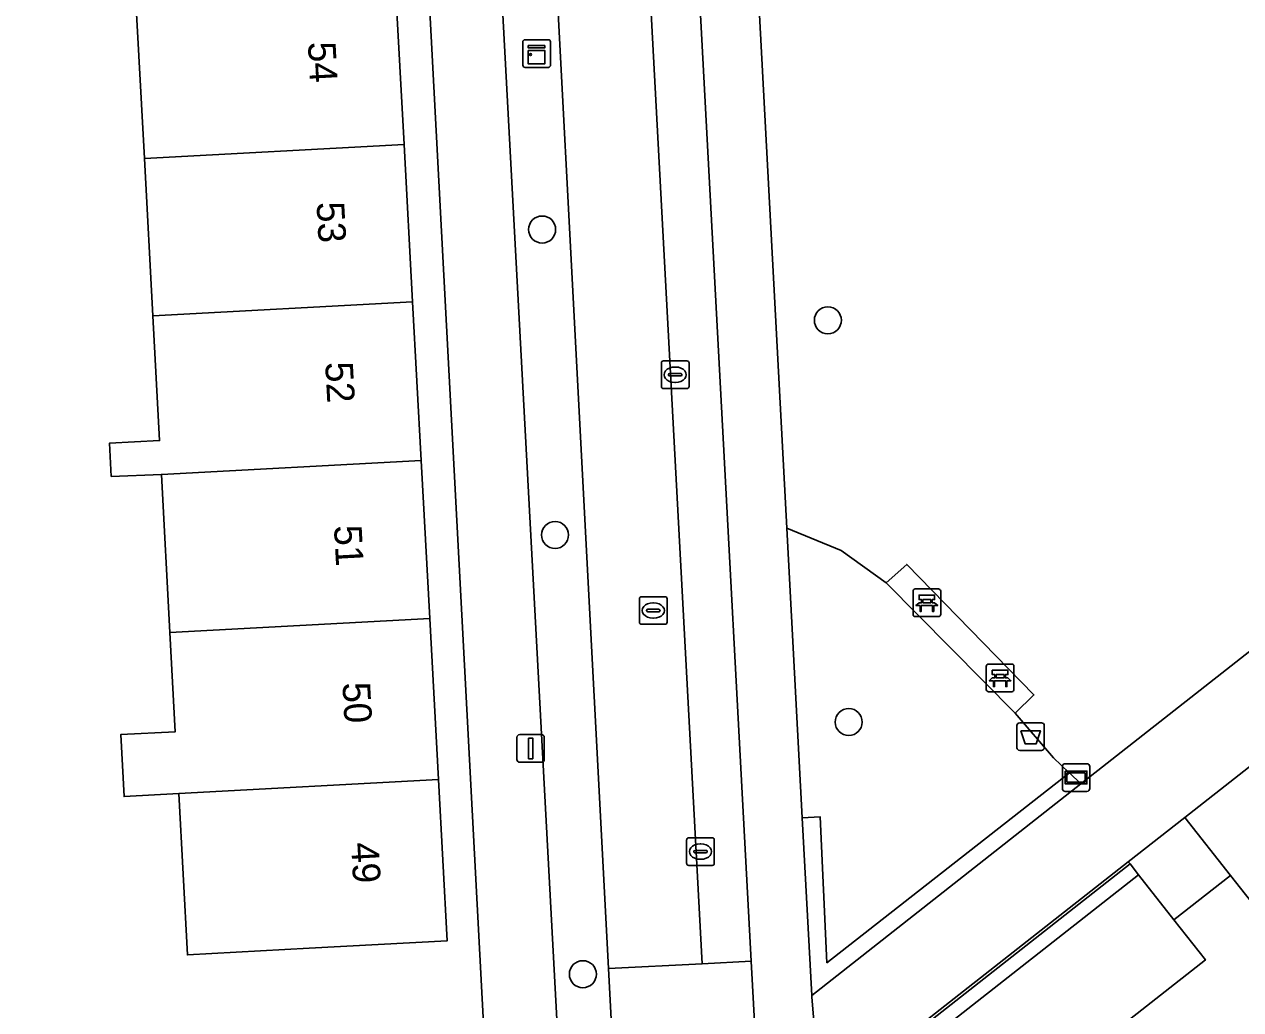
# Model space of a CAD drawing. Extents: x 158086 to 159499, y 382904 to 383981.
# Drawn here: x 158649.52 to 158693.55, y 383511.44 to 383547.11 of the extents above; entities that cross this region are included whole.
import ezdxf

# ---------------------------------------------------------------- set-up
doc = ezdxf.new("R2010")
doc.units = 0
for name, color, linetype in [('IMGEO_Afvalbak', 7, 'Continuous'), ('IMGEO_Bank', 7, 'Continuous'), ('IMGEO_Boom', 7, 'Continuous'), ('IMGEO_Erf', 7, 'Continuous'), ('IMGEO_Groenvoorziening', 7, 'Continuous'), ('IMGEO_Haag', 7, 'Continuous'), ('IMGEO_Hek', 7, 'Continuous'), ('IMGEO_Kast', 7, 'Continuous'), ('IMGEO_Kolk', 7, 'Continuous'), ('IMGEO_Lichtmast', 7, 'Continuous'), ('IMGEO_Pand', 7, 'Continuous'), ('IMGEO_Pand_nummerreeks', 7, 'Continuous'), ('IMGEO_Parkeervlak_open', 7, 'Continuous'), ('IMGEO_Rijbaan_lokaal_open', 7, 'Continuous'), ('IMGEO_Rioolput', 7, 'Continuous'), ('IMGEO_Terreindeel_open', 7, 'Continuous'), ('IMGEO_Verklikker', 7, 'Continuous'), ('IMGEO_Voetpad_gesloten', 7, 'Continuous'), ('IMGEO_Voetpad_open', 7, 'Continuous')]:
    doc.layers.add(name, color=color, linetype=linetype)

msp = doc.modelspace()

# ---------------------------------------------------------------- linework, layer by layer
at = {"layer": 'IMGEO_Afvalbak'}
for p, q in [((158685.45, 383520.928), (158685.45, 383521.728)), ((158685.45, 383521.728), (158685.45, 383520.928)), ((158685.55, 383521.828), (158686.34, 383521.828)), ((158686.34, 383521.828), (158685.55, 383521.828)), ((158686.44, 383521.728), (158686.44, 383520.928)), ((158686.44, 383520.928), (158686.44, 383521.728)), ((158686.34, 383520.828), (158685.55, 383520.828)), ((158685.55, 383520.828), (158686.34, 383520.828))]:
    msp.add_line(p, q, dxfattribs=at)
msp.add_lwpolyline([(158685.593, 383521.542), (158686.297, 383521.542), (158686.148, 383521.072), (158685.742, 383521.072), (158685.593, 383521.542)], dxfattribs=at)
for centre, start, end in [((158685.55, 383521.728), 90, 180), ((158685.55, 383521.728), 90, 180), ((158686.34, 383521.728), 0, 90), ((158686.34, 383521.728), 360, 90), ((158685.55, 383520.928), 180, 270), ((158685.55, 383520.928), 180, 270), ((158686.34, 383520.928), 270, 0), ((158686.34, 383520.928), 270, 0)]:
    msp.add_arc(centre, 0.1, start, end, dxfattribs=at)
at = {"layer": 'IMGEO_Bank'}
for p, q in [((158681.689, 383525.749), (158681.689, 383526.59)), ((158681.689, 383526.59), (158681.689, 383525.749)), ((158681.764, 383526.674), (158682.605, 383526.674)), ((158682.605, 383526.674), (158681.764, 383526.674)), ((158682.689, 383526.599), (158682.689, 383525.758)), ((158682.689, 383525.758), (158682.689, 383526.599)), ((158682.386, 383526.072), (158681.993, 383526.072)), ((158681.998, 383526.18), (158681.998, 383526.286)), ((158682.042, 383526.286), (158682.042, 383526.18)), ((158682.33, 383526.292), (158682.048, 383526.292)), ((158682.048, 383526.174), (158682.33, 383526.174)), ((158682.336, 383526.18), (158682.336, 383526.286)), ((158682.38, 383526.286), (158682.38, 383526.18)), ((158682.614, 383525.674), (158681.773, 383525.674)), ((158681.773, 383525.674), (158682.614, 383525.674)), ((158684.341, 383523.029), (158684.341, 383523.87)), ((158684.341, 383523.87), (158684.341, 383523.029)), ((158684.416, 383523.954), (158685.257, 383523.954)), ((158685.257, 383523.954), (158684.416, 383523.954)), ((158685.341, 383523.879), (158685.341, 383523.038)), ((158685.341, 383523.038), (158685.341, 383523.879)), ((158684.65, 383523.46), (158684.65, 383523.566)), ((158684.694, 383523.566), (158684.694, 383523.46)), ((158684.982, 383523.572), (158684.7, 383523.572)), ((158684.7, 383523.454), (158684.982, 383523.454)), ((158684.988, 383523.46), (158684.988, 383523.566)), ((158685.032, 383523.566), (158685.032, 383523.46)), ((158685.038, 383523.352), (158684.645, 383523.352)), ((158685.266, 383522.954), (158684.425, 383522.954)), ((158684.425, 383522.954), (158685.266, 383522.954))]:
    msp.add_line(p, q, dxfattribs=at)
for points in [[(158681.936, 383526.072), (158681.794, 383526.072), (158681.906, 383526.174), (158681.992, 383526.174)], [(158681.992, 383526.292), (158681.906, 383526.292), (158681.906, 383526.453), (158682.469, 383526.453), (158682.469, 383526.292), (158682.386, 383526.292)], [(158681.986, 383526.065), (158681.986, 383525.858), (158681.943, 383525.858), (158681.943, 383526.065)], [(158682.386, 383526.174), (158682.469, 383526.174), (158682.581, 383526.072), (158682.442, 383526.072)], [(158682.436, 383526.065), (158682.436, 383525.858), (158682.392, 383525.858), (158682.392, 383526.065)], [(158684.588, 383523.352), (158684.446, 383523.352), (158684.558, 383523.454), (158684.644, 383523.454)], [(158684.644, 383523.572), (158684.558, 383523.572), (158684.558, 383523.733), (158685.121, 383523.733), (158685.121, 383523.572), (158685.038, 383523.572)], [(158685.038, 383523.454), (158685.121, 383523.454), (158685.233, 383523.352), (158685.094, 383523.352)], [(158684.638, 383523.345), (158684.638, 383523.138), (158684.595, 383523.138), (158684.595, 383523.345)], [(158685.088, 383523.345), (158685.088, 383523.138), (158685.044, 383523.138), (158685.044, 383523.345)]]:
    msp.add_lwpolyline(points, dxfattribs=at)
for centre, radius, start, end in [((158681.767, 383526.596), 0.0779, 92.4484, 184.2845), ((158681.767, 383526.596), 0.0779, 92.4484, 184.2845), ((158682.611, 383526.596), 0.0779, 2.4484, 94.2845), ((158682.611, 383526.596), 0.0779, 2.4484, 94.2845), ((158681.936, 383526.065), 0.00671, 2.8957, 87.1043), ((158681.993, 383526.065), 0.00671, 92.8957, 177.1043), ((158681.991, 383526.285), 0.00671, 2.8957, 87.1043), ((158681.991, 383526.181), 0.00671, 272.8957, 357.1043), ((158682.048, 383526.285), 0.00671, 92.8957, 177.1043), ((158682.048, 383526.181), 0.00671, 182.8957, 267.1043), ((158682.33, 383526.285), 0.00671, 2.8957, 87.1043), ((158682.33, 383526.181), 0.00671, 272.8957, 357.1043), ((158682.387, 383526.285), 0.00671, 92.8957, 177.1043), ((158682.387, 383526.181), 0.00671, 182.8957, 267.1043), ((158682.385, 383526.065), 0.00671, 2.8957, 87.1043), ((158682.442, 383526.065), 0.00671, 92.8957, 177.1043), ((158681.767, 383525.752), 0.0779, 182.4484, 274.2845), ((158681.767, 383525.752), 0.0779, 182.4484, 274.2845), ((158682.611, 383525.752), 0.0779, 272.4484, 4.2845), ((158682.611, 383525.752), 0.0779, 272.4484, 4.2845), ((158684.419, 383523.876), 0.0779, 92.4484, 184.2845), ((158684.419, 383523.876), 0.0779, 92.4484, 184.2845), ((158685.263, 383523.876), 0.0779, 2.4484, 94.2845), ((158685.263, 383523.876), 0.0779, 2.4484, 94.2845), ((158684.643, 383523.565), 0.00671, 2.8957, 87.1043), ((158684.643, 383523.461), 0.00671, 272.8957, 357.1043), ((158684.7, 383523.565), 0.00671, 92.8957, 177.1043), ((158684.7, 383523.461), 0.00671, 182.8957, 267.1043), ((158684.982, 383523.565), 0.00671, 2.8957, 87.1043), ((158684.982, 383523.461), 0.00671, 272.8957, 357.1043), ((158685.039, 383523.565), 0.00671, 92.8957, 177.1043), ((158685.039, 383523.461), 0.00671, 182.8957, 267.1043), ((158684.419, 383523.032), 0.0779, 182.4484, 274.2845), ((158684.419, 383523.032), 0.0779, 182.4484, 274.2845), ((158684.588, 383523.345), 0.00671, 2.8957, 87.1043), ((158684.645, 383523.345), 0.00671, 92.8957, 177.1043), ((158685.037, 383523.345), 0.00671, 2.8957, 87.1043), ((158685.094, 383523.345), 0.00671, 92.8957, 177.1043), ((158685.263, 383523.032), 0.0779, 272.4484, 4.2845), ((158685.263, 383523.032), 0.0779, 272.4484, 4.2845)]:
    msp.add_arc(centre, radius, start, end, dxfattribs=at)
at = {"layer": 'IMGEO_Boom'}
for centre in [(158668.262, 383539.686), (158678.605, 383536.401), (158668.731, 383528.63), (158679.361, 383521.854), (158669.737, 383512.727)]:
    msp.add_circle(centre, 0.489, dxfattribs=at)
at = {"layer": 'IMGEO_Erf'}
for points in [[(158639.957, 383509.538), (158666.144, 383510.926), (158662.901, 383571.964)], [(158662.96, 383548.451), (158663.267, 383542.768), (158663.574, 383537.071), (158663.884, 383531.325), (158664.192, 383525.603), (158664.507, 383519.771), (158664.822, 383513.933), (158659.83, 383513.664), (158655.421, 383513.426), (158655.106, 383519.264), (158653.131, 383519.157), (158653.01, 383521.399), (158654.985, 383521.505), (158654.792, 383525.096), (158654.483, 383530.818), (158652.664, 383530.751), (158652.599, 383531.948), (158654.417, 383532.046), (158654.173, 383536.564), (158653.866, 383542.261), (158653.56, 383547.944)]]:
    msp.add_lwpolyline(points, dxfattribs=at)
at = {"layer": 'IMGEO_Groenvoorziening'}
for points in [[(158702.156, 383574.337), (158680.931, 383573.36), (158674.764, 383573.077), (158677.118, 383528.876), (158679.089, 383528.07), (158680.713, 383526.895), (158681.461, 383527.561), (158686.066, 383522.837), (158685.386, 383522.176), (158686.769, 383520.56), (158687.327, 383520.034), (158687.349, 383520.013), (158687.768, 383519.617), (158700.718, 383529.789), (158723.182, 383547.434)], [(158730.631, 383492.144), (158730.202, 383501.168), (158715.196, 383506.708), (158714.546, 383504.932), (158713.135, 383501.151), (158698.745, 383506.524), (158700.134, 383510.274), (158700.789, 383512.027), (158693.919, 383514.563), (158694.308, 383514.868), (158693.177, 383516.306), (158691.131, 383514.699), (158692.273, 383513.247), (158683.965, 383506.714), (158684.731, 383490.506)]]:
    msp.add_lwpolyline(points, dxfattribs=at)
for points in [[(158695.6, 383515.861), (158719.932, 383534.994), (158718.851, 383536.37), (158717.151, 383538.534), (158691.526, 383518.406), (158693.177, 383516.306), (158694.308, 383514.868)], [(158687.349, 383520.013), (158687.327, 383520.034), (158686.769, 383520.56), (158685.386, 383522.176), (158680.713, 383526.895), (158679.089, 383528.07), (158677.118, 383528.876), (158677.677, 383518.383), (158678.33, 383518.424), (158678.572, 383513.143)], [(158687.768, 383519.617), (158687.349, 383520.013), (158678.572, 383513.143), (158678.33, 383518.424), (158677.677, 383518.383), (158678.019, 383511.96)], [(158679.835, 383490.315), (158684.731, 383490.506), (158683.965, 383506.714), (158692.273, 383513.247), (158691.131, 383514.699), (158689.852, 383516.327), (158678.958, 383507.771), (158678.446, 383508.004), (158689.543, 383516.72), (158689.481, 383516.799), (158678.344, 383508.051), (158679.235, 383490.291), (158679.335, 383490.295)], [(158678.446, 383508.004), (158678.958, 383507.771), (158689.852, 383516.327), (158689.543, 383516.72)]]:
    msp.add_lwpolyline(points, close=True, dxfattribs=at)
at = {"layer": 'IMGEO_Haag'}
for points in [[(158687.768, 383519.617), (158687.349, 383520.013), (158678.572, 383513.143), (158678.33, 383518.424), (158677.677, 383518.383), (158678.019, 383511.96)], [(158678.446, 383508.004), (158678.958, 383507.771), (158689.852, 383516.327), (158689.543, 383516.72)]]:
    msp.add_lwpolyline(points, close=True, dxfattribs=at)
at = {"layer": 'IMGEO_Hek'}
for points in [[(158721.882, 383536.526), (158722.472, 383536.99), (158728.916, 383528.2), (158730.109, 383503.121), (158730.202, 383501.168), (158730.631, 383492.144), (158730.95, 383485.444), (158733.043, 383446.788), (158734.075, 383427.729), (158734.64, 383417.304), (158721.269, 383421.648), (158719.842, 383422.111), (158718.224, 383422.637), (158687.459, 383432.748), (158686.843, 383445.786), (158684.731, 383490.506), (158683.965, 383506.714), (158692.273, 383513.247), (158691.131, 383514.699)], [(158693.177, 383516.306), (158694.308, 383514.868), (158695.6, 383515.861), (158719.932, 383534.994)]]:
    msp.add_lwpolyline(points, dxfattribs=at)
at = {"layer": 'IMGEO_Kast'}
for p, q in [((158667.565, 383545.631), (158667.565, 383546.472)), ((158667.565, 383546.472), (158667.565, 383545.631)), ((158667.64, 383546.556), (158668.481, 383546.556)), ((158668.481, 383546.556), (158667.64, 383546.556)), ((158668.565, 383546.481), (158668.565, 383545.64)), ((158668.565, 383545.64), (158668.565, 383546.481)), ((158668.49, 383545.556), (158667.649, 383545.556)), ((158667.649, 383545.556), (158668.49, 383545.556))]:
    msp.add_line(p, q, dxfattribs=at)
for points in [[(158667.76, 383546.346), (158668.36, 383546.346), (158668.36, 383546.261), (158667.76, 383546.261), (158667.76, 383546.346)], [(158667.76, 383546.171), (158668.36, 383546.171), (158668.36, 383545.682), (158667.76, 383545.682), (158667.76, 383546.171)]]:
    msp.add_lwpolyline(points, dxfattribs=at)
msp.add_circle((158667.844, 383546.02), 0.0377, dxfattribs=at)
for centre, start, end in [((158667.643, 383546.478), 92.4484, 184.2845), ((158667.643, 383546.478), 92.4484, 184.2845), ((158668.487, 383546.478), 2.4484, 94.2845), ((158668.487, 383546.478), 2.4484, 94.2845), ((158667.643, 383545.634), 182.4484, 274.2845), ((158667.643, 383545.634), 182.4484, 274.2845), ((158668.487, 383545.634), 272.4484, 4.2845), ((158668.487, 383545.634), 272.4484, 4.2845)]:
    msp.add_arc(centre, 0.0779, start, end, dxfattribs=at)
at = {"layer": 'IMGEO_Kolk'}
for p, q in [((158672.653, 383534.929), (158673.505, 383534.929)), ((158672.578, 383534.003), (158672.578, 383534.855)), ((158672.837, 383534.423), (158672.837, 383534.435)), ((158672.88, 383534.472), (158673.278, 383534.472)), ((158673.066, 383534.709), (158673.091, 383534.709)), ((158673.321, 383534.435), (158673.321, 383534.423)), ((158673.579, 383534.855), (158673.579, 383534.003)), ((158673.275, 383534.386), (158672.877, 383534.386)), ((158673.089, 383534.149), (158673.064, 383534.149)), ((158673.505, 383533.929), (158672.653, 383533.929)), ((158673.494, 383516.74), (158673.494, 383517.592)), ((158673.569, 383517.666), (158674.421, 383517.666)), ((158673.982, 383517.446), (158674.007, 383517.446)), ((158674.495, 383517.592), (158674.495, 383516.74)), ((158673.753, 383517.16), (158673.753, 383517.172)), ((158674.191, 383517.123), (158673.793, 383517.123)), ((158673.796, 383517.209), (158674.194, 383517.209)), ((158674.005, 383516.886), (158673.98, 383516.886)), ((158674.237, 383517.172), (158674.237, 383517.16)), ((158674.421, 383516.666), (158673.569, 383516.666))]:
    msp.add_line(p, q, dxfattribs=at)
for points in [[(158672.653, 383534.929), (158673.505, 383534.929)], [(158672.578, 383534.003), (158672.578, 383534.855)], [(158673.579, 383534.855), (158673.579, 383534.003)], [(158673.505, 383533.929), (158672.653, 383533.929)], [(158673.494, 383516.74), (158673.494, 383517.592)], [(158673.569, 383517.666), (158674.421, 383517.666)], [(158674.495, 383517.592), (158674.495, 383516.74)], [(158674.421, 383516.666), (158673.569, 383516.666)]]:
    msp.add_lwpolyline(points, dxfattribs=at)
for centre, radius, start, end in [((158672.655, 383534.853), 0.0765, 91.552, 178.448), ((158672.655, 383534.853), 0.0765, 91.552, 178.448), ((158673.503, 383534.853), 0.0765, 1.552, 88.448), ((158673.503, 383534.853), 0.0765, 1.552, 88.448), ((158672.877, 383534.432), 0.0403, 85.8775, 175.7526), ((158672.874, 383534.422), 0.0366, 178.938, 274.7102), ((158673.278, 383534.429), 0.043, 264.8664, 352.4533), ((158673.282, 383534.434), 0.0386, 1.7309, 96.639), ((158672.655, 383534.005), 0.0765, 181.552, 268.448), ((158672.655, 383534.005), 0.0765, 181.552, 268.448), ((158673.503, 383534.005), 0.0765, 271.552, 358.448), ((158673.503, 383534.005), 0.0765, 271.552, 358.448), ((158673.571, 383517.59), 0.0765, 91.552, 178.448), ((158673.571, 383517.59), 0.0765, 91.552, 178.448), ((158674.419, 383517.59), 0.0765, 1.552, 88.448), ((158674.419, 383517.59), 0.0765, 1.552, 88.448), ((158673.793, 383517.169), 0.0403, 85.8775, 175.7526), ((158673.79, 383517.159), 0.0366, 178.938, 274.7102), ((158674.194, 383517.166), 0.043, 264.8664, 352.4533), ((158674.198, 383517.171), 0.0386, 1.7309, 96.639), ((158673.571, 383516.742), 0.0765, 181.552, 268.448), ((158673.571, 383516.742), 0.0765, 181.552, 268.448), ((158674.419, 383516.742), 0.0765, 271.552, 358.448), ((158674.419, 383516.742), 0.0765, 271.552, 358.448)]:
    msp.add_arc(centre, radius, start, end, dxfattribs=at)
for centre, major_axis, ratio, start_param, end_param in [((158673.065, 383534.429), (-0.387, 0.002), 0.722429, 4.712389, 7.853982), ((158673.09, 383534.429), (-0.39, 0.002), 0.717154, 1.570796, 4.712389), ((158673.981, 383517.166), (-0.387, 0.002), 0.722429, 4.712389, 7.853982), ((158674.006, 383517.166), (-0.39, 0.002), 0.717154, 1.570796, 4.712389)]:
    msp.add_ellipse(centre, major_axis=major_axis, ratio=ratio, start_param=start_param, end_param=end_param, dxfattribs=at)
at = {"layer": 'IMGEO_Lichtmast'}
for p, q in [((158667.351, 383520.501), (158667.351, 383521.301)), ((158667.351, 383521.301), (158667.351, 383520.501)), ((158667.451, 383521.401), (158668.241, 383521.401)), ((158668.241, 383521.401), (158667.451, 383521.401)), ((158668.341, 383521.301), (158668.341, 383520.501)), ((158668.341, 383520.501), (158668.341, 383521.301)), ((158668.241, 383520.401), (158667.451, 383520.401)), ((158667.451, 383520.401), (158668.241, 383520.401))]:
    msp.add_line(p, q, dxfattribs=at)
msp.add_lwpolyline([(158667.771, 383521.276), (158667.921, 383521.276), (158667.921, 383520.526), (158667.771, 383520.526), (158667.771, 383521.276)], dxfattribs=at)
for centre, start, end in [((158667.451, 383521.301), 90, 180), ((158667.451, 383521.301), 90, 180), ((158668.241, 383521.301), 0, 90), ((158668.241, 383521.301), 360, 90), ((158667.451, 383520.501), 180, 270), ((158667.451, 383520.501), 180, 270), ((158668.241, 383520.501), 270, 0), ((158668.241, 383520.501), 270, 0)]:
    msp.add_arc(centre, 0.1, start, end, dxfattribs=at)
at = {"layer": 'IMGEO_Pand'}
for points in [[(158653.866, 383542.261), (158663.267, 383542.768), (158662.96, 383548.451), (158653.56, 383547.944)], [(158653.866, 383542.261), (158654.173, 383536.564), (158663.574, 383537.071), (158663.267, 383542.768)], [(158663.574, 383537.071), (158654.173, 383536.564), (158654.417, 383532.046), (158652.599, 383531.948), (158652.664, 383530.751), (158654.483, 383530.818), (158663.884, 383531.325)], [(158663.884, 383531.325), (158654.483, 383530.818), (158654.792, 383525.096), (158664.192, 383525.603)], [(158664.192, 383525.603), (158654.792, 383525.096), (158654.985, 383521.505), (158653.01, 383521.399), (158653.131, 383519.157), (158655.106, 383519.264), (158664.507, 383519.771)], [(158664.507, 383519.771), (158655.106, 383519.264), (158655.421, 383513.426), (158659.83, 383513.664), (158664.822, 383513.933)]]:
    msp.add_lwpolyline(points, close=True, dxfattribs=at)
at = {"layer": 'IMGEO_Parkeervlak_open'}
msp.add_lwpolyline([(158668.645, 383613.894), (158674.06, 383513.107), (158675.834, 383513.198), (158670.567, 383611.494)], dxfattribs=at)
msp.add_lwpolyline([(158668.993, 383507.507), (158670.949, 383507.577), (158670.914, 383508.113), (158670.663, 383512.932), (158667.539, 383572.294), (158665.508, 383572.174)], close=True, dxfattribs=at)
at = {"layer": 'IMGEO_Rijbaan_lokaal_open'}
for points in [[(158674.06, 383513.107), (158668.645, 383613.894), (158668.602, 383614.398), (158665.226, 383614.207), (158665.463, 383609.727), (158667.153, 383578.917), (158667.539, 383572.294), (158670.663, 383512.932)], [(158675.834, 383513.198), (158674.06, 383513.107), (158670.663, 383512.932), (158670.914, 383508.113), (158674.312, 383508.257), (158676.089, 383508.344)]]:
    msp.add_lwpolyline(points, close=True, dxfattribs=at)
at = {"layer": 'IMGEO_Rioolput'}
for p, q in [((158671.786, 383525.468), (158671.786, 383526.32)), ((158671.861, 383526.394), (158672.713, 383526.394)), ((158672.274, 383526.174), (158672.299, 383526.174)), ((158672.787, 383526.32), (158672.787, 383525.468)), ((158672.045, 383525.888), (158672.045, 383525.9)), ((158672.483, 383525.851), (158672.085, 383525.851)), ((158672.088, 383525.937), (158672.486, 383525.937)), ((158672.297, 383525.614), (158672.272, 383525.614)), ((158672.529, 383525.9), (158672.529, 383525.888)), ((158672.713, 383525.394), (158671.861, 383525.394))]:
    msp.add_line(p, q, dxfattribs=at)
for points in [[(158671.786, 383525.468), (158671.786, 383526.32)], [(158671.861, 383526.394), (158672.713, 383526.394)], [(158672.787, 383526.32), (158672.787, 383525.468)], [(158672.713, 383525.394), (158671.861, 383525.394)]]:
    msp.add_lwpolyline(points, dxfattribs=at)
for centre, radius, start, end in [((158671.863, 383526.318), 0.0765, 91.552, 178.448), ((158671.863, 383526.318), 0.0765, 91.552, 178.448), ((158672.711, 383526.318), 0.0765, 1.552, 88.448), ((158672.711, 383526.318), 0.0765, 1.552, 88.448), ((158672.085, 383525.897), 0.0403, 85.8775, 175.7526), ((158672.082, 383525.887), 0.0366, 178.938, 274.7102), ((158672.486, 383525.894), 0.043, 264.8664, 352.4533), ((158672.49, 383525.899), 0.0386, 1.7309, 96.639), ((158671.863, 383525.47), 0.0765, 181.552, 268.448), ((158671.863, 383525.47), 0.0765, 181.552, 268.448), ((158672.711, 383525.47), 0.0765, 271.552, 358.448), ((158672.711, 383525.47), 0.0765, 271.552, 358.448)]:
    msp.add_arc(centre, radius, start, end, dxfattribs=at)
for centre, major_axis, ratio, start_param, end_param in [((158672.273, 383525.894), (-0.387, 0.002), 0.722429, 4.712389, 7.853982), ((158672.298, 383525.894), (-0.39, 0.002), 0.717154, 1.570796, 4.712389)]:
    msp.add_ellipse(centre, major_axis=major_axis, ratio=ratio, start_param=start_param, end_param=end_param, dxfattribs=at)
at = {"layer": 'IMGEO_Terreindeel_open'}
msp.add_lwpolyline([(158686.066, 383522.837), (158681.461, 383527.561), (158680.713, 383526.895), (158685.386, 383522.176)], close=True, dxfattribs=at)
at = {"layer": 'IMGEO_Verklikker'}
for p, q in [((158687.195, 383520.347), (158687.985, 383520.347)), ((158687.985, 383520.347), (158687.195, 383520.347)), ((158687.095, 383519.447), (158687.095, 383520.247)), ((158687.095, 383520.247), (158687.095, 383519.447)), ((158688.085, 383520.247), (158688.085, 383519.447)), ((158688.085, 383519.447), (158688.085, 383520.247)), ((158687.985, 383519.347), (158687.195, 383519.347)), ((158687.195, 383519.347), (158687.985, 383519.347))]:
    msp.add_line(p, q, dxfattribs=at)
for points in [[(158687.196, 383520.079), (158687.984, 383520.079), (158687.984, 383519.615), (158687.196, 383519.615), (158687.196, 383520.079)], [(158687.261, 383520.014), (158687.261, 383519.68), (158687.919, 383519.68), (158687.919, 383520.014), (158687.261, 383520.014)]]:
    msp.add_lwpolyline(points, dxfattribs=at)
for centre, start, end in [((158687.195, 383520.247), 90, 180), ((158687.195, 383520.247), 90, 180), ((158687.985, 383520.247), 0, 90), ((158687.985, 383520.247), 360, 90), ((158687.195, 383519.447), 180, 270), ((158687.195, 383519.447), 180, 270), ((158687.985, 383519.447), 270, 0), ((158687.985, 383519.447), 270, 0)]:
    msp.add_arc(centre, 0.1, start, end, dxfattribs=at)
at = {"layer": 'IMGEO_Voetpad_gesloten'}
msp.add_lwpolyline([(158704.096, 383573.315), (158722.284, 383549.272), (158723.254, 383547.99), (158723.332, 383547.697), (158723.182, 383547.434), (158700.718, 383529.789), (158687.768, 383519.617), (158678.019, 383511.96), (158678.023, 383511.891), (158678.339, 383508.146), (158678.344, 383508.051), (158689.481, 383516.799), (158691.526, 383518.406), (158717.151, 383538.534)], dxfattribs=at)
at = {"layer": 'IMGEO_Voetpad_open'}
for points in [[(158680.334, 383468.77), (158680.133, 383472.413), (158679.235, 383490.291), (158678.344, 383508.051), (158678.339, 383508.146), (158678.023, 383511.891), (158678.019, 383511.96), (158677.677, 383518.383), (158677.118, 383528.876), (158674.764, 383573.077), (158674.588, 383576.375), (158674.147, 383584.658), (158672.679, 383613.971), (158672.003, 383626.033), (158671.436, 383629.225), (158670.444, 383632.112), (158658.622, 383659.897), (158656.805, 383658.485), (158664.509, 383640.316), (158663.827, 383640.015), (158656.747, 383650.387), (158656.392, 383650.139), (158656.021, 383649.851), (158662.801, 383639.929)], [(158647.845, 383651.497), (158647.27, 383651.854), (158644.221, 383649.804), (158659.953, 383627.048), (158659.962, 383626.325), (158659.969, 383625.636), (158660.723, 383611.837), (158662.762, 383574.518), (158662.899, 383572.01), (158662.901, 383571.964), (158666.144, 383510.926), (158666.215, 383509.595), (158669.483, 383448.061), (158673.621, 383445.789)], [(158671.633, 383494.676), (158669.656, 383494.566), (158669.171, 383503.896), (158668.722, 383503.868), (158668.547, 383507.486), (158668.993, 383507.507), (158665.508, 383572.174), (158667.539, 383572.294), (158667.153, 383578.917), (158665.186, 383578.797), (158663.488, 383609.609), (158665.463, 383609.727), (158665.226, 383614.207), (158664.959, 383619.044), (158664.754, 383623.219)], [(158670.567, 383611.494), (158675.834, 383513.198), (158676.089, 383508.344), (158679.174, 383451.328)]]:
    msp.add_lwpolyline(points, dxfattribs=at)
msp.add_lwpolyline([(158691.131, 383514.699), (158693.177, 383516.306), (158691.526, 383518.406), (158689.481, 383516.799), (158689.543, 383516.72), (158689.852, 383516.327)], close=True, dxfattribs=at)

# ---------------------------------------------------------------- texts
at = {"layer": 'IMGEO_Pand_nummerreeks'}
for s, rotation, p in [('54', 273.0878, (158659.782, 383546.464)), ('53', 273.0878, (158660.095, 383540.667)), ('52', 273.088, (158660.408, 383534.873)), ('51', 273.0878, (158660.726, 383528.961)), ('50', 273.088, (158661.033, 383523.274)), ('49', 273.0878, (158661.346, 383517.48))]:
    msp.add_text(s, height=1, rotation=rotation, dxfattribs=at).set_placement(p)

doc.saveas('drawing.dxf')
